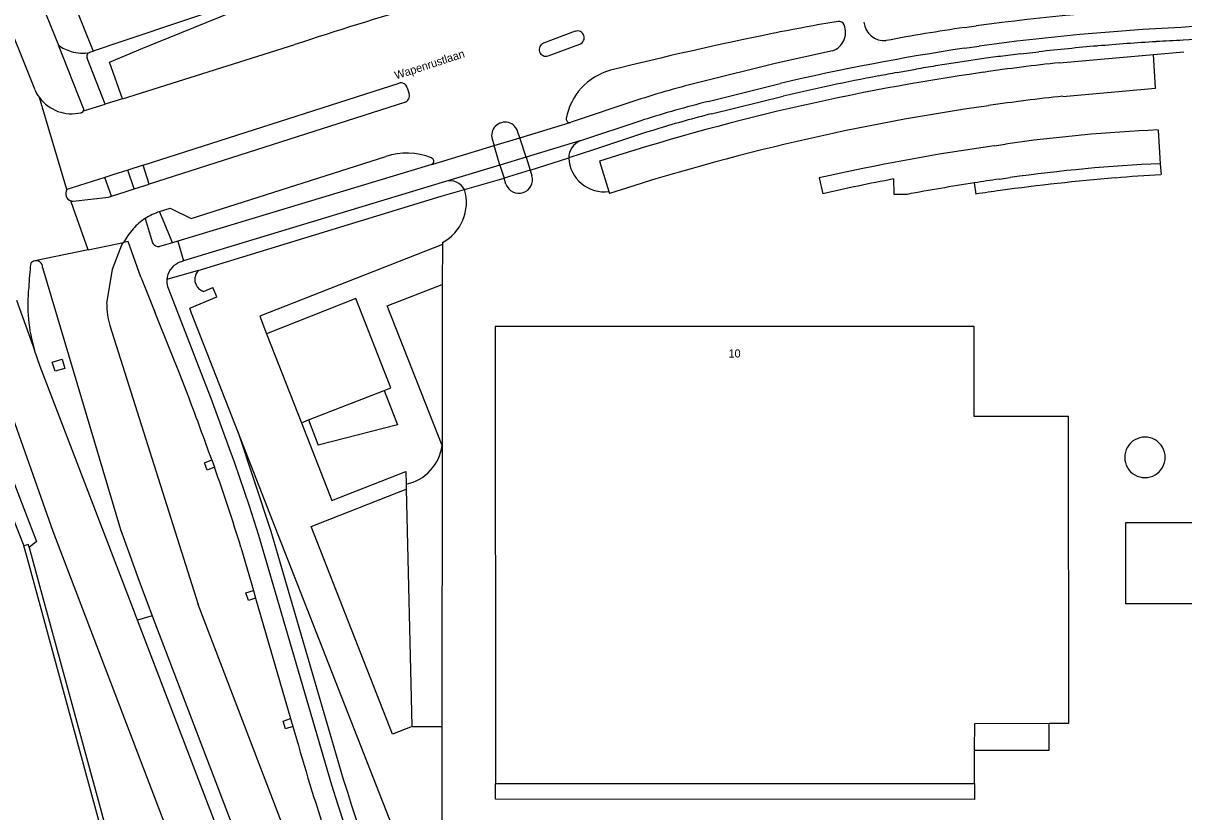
# Model space of a CAD drawing. Extents: x 194485 to 197793, y 468269 to 470822.
# Drawn here: x 195360.6 to 195532.5, y 469188.7 to 469305.5 of the extents above; entities that cross this region are included whole.
import ezdxf

# ---------------------------------------------------------------- set-up
doc = ezdxf.new("R2010")
doc.units = 0
for name, color, linetype in [('BGT grensvlak begroeid terreindeel LR', 7, 'Continuous'), ('BGT grensvlak gebouwinstallatie plus 1', 7, 'Continuous'), ('BGT grensvlak onbegroeid terreindeel', 7, 'Continuous'), ('BGT grensvlak ondersteunend wegdeel', 7, 'Continuous'), ('BGT grensvlak pand op maaiveld', 7, 'Continuous'), ('BGT grensvlak scheiding', 7, 'Continuous'), ('BGT grensvlak waterdeel', 7, 'Continuous'), ('BGT grensvlak wegdeel', 7, 'Continuous'), ('BGT tekst huisnummerreeks', 7, 'Continuous'), ('BGT tekst openbare ruimte label weg', 7, 'Continuous')]:
    doc.layers.add(name, color=color, linetype=linetype)

msp = doc.modelspace()

# ---------------------------------------------------------------- linework, layer by layer
at = {"layer": 'BGT grensvlak begroeid terreindeel LR'}
for points in [[(195230.64, 469478.15), (195238.04, 469470.16), (195245.24, 469462.38), (195250.08, 469456.71), (195257.38, 469448.07), (195272.68, 469426.93), (195291.77, 469397.28), (195298.55, 469383.89), (195299.68, 469381.45), (195303.16, 469373.94), (195306.08, 469367.63), (195317.89, 469339.41), (195320.66, 469332.62), (195354.4, 469250), (195362.58, 469228.77), (195361.51, 469227.88)], [(195422.3, 469168.64), (195397.92, 469230.91), (195392.39, 469245.09)]]:
    msp.add_lwpolyline(points, dxfattribs=at)
at = {"layer": 'BGT grensvlak gebouwinstallatie plus 1'}
for p, q in [((195414.06, 469251.15), (195416.07, 469246.06)), ((195402.89, 469246.78), (195404.31, 469243.07)), ((195416.07, 469246.06), (195404.31, 469243.07))]:
    msp.add_line(p, q, dxfattribs=at)
at = {"layer": 'BGT grensvlak onbegroeid terreindeel'}
for p, q in [((195528, 469300.92), (195532.48, 469301.32)), ((195529.01, 469284.73), (195529.11, 469283.11)), ((195432.11, 469281.71), (195431.83, 469282.61)), ((195435.69, 469283.77), (195435.96, 469282.94)), ((195501.45, 469281.89), (195501.71, 469280.22)), ((195422.69, 469272.78), (195422.68, 469266.86)), ((195422.69, 469273.05), (195422.69, 469272.78)), ((195422.68, 469266.86), (195422.66, 469242.98))]:
    msp.add_line(p, q, dxfattribs=at)
for points in [[(195422.69, 469272.78), (195395.65, 469262.14), (195396.66, 469259.56)], [(195422.66, 469242.98), (195414.53, 469263.66), (195422.68, 469266.86)], [(195365.33, 469253.99), (195364.93, 469255.33), (195366.37, 469255.76), (195366.77, 469254.42), (195365.33, 469253.99)], [(195401.83, 469246.37), (195406.34, 469234.84), (195417.29, 469239.15), (195417.33, 469237.27)], [(195388.94, 469239.77), (195387.87, 469239.34), (195387.45, 469240.44), (195388.54, 469240.87)], [(195395.04, 469220.4), (195393.96, 469220.05), (195393.61, 469221.17), (195394.72, 469221.51)], [(195400.55, 469201.39), (195399.47, 469201.05), (195399.11, 469202.16), (195400.21, 469202.54)], [(195501.5, 469197.87), (195512.55, 469197.89), (195512.55, 469201.85)], [(195422.63, 469201.38), (195422.6, 469168.76), (195422.6, 469168.63)], [(195501.48, 469192.94), (195501.48, 469190.59), (195430.55, 469190.61), (195430.56, 469192.96)]]:
    msp.add_lwpolyline(points, dxfattribs=at)
for centre, radius, start, end in [((195446.67, 469285.85), 5.28, 182.9811, 277.385), ((195434.02, 469282.37), 2.02, 199.123, 16.192), ((195549.35, 468957.22), 326.52, 94.7523, 97.7527), ((195549.18, 468959.31), 324.42, 93.5474, 94.753), ((195419.47, 469279.02), 6.79, 298.3243, 16.1277), ((195549.82, 468968.61), 315.31, 98.1163, 98.7769), ((195526.73, 469241.24), 3, 45.0067, 225.0068), ((195526.73, 469241.24), 3, 225.0067, 45.0068)]:
    msp.add_arc(centre, radius, start, end, dxfattribs=at)
at = {"layer": 'BGT grensvlak ondersteunend wegdeel'}
msp.add_line((195379.7, 469217.76), (195377.56, 469217.12), dxfattribs=at)
at = {"layer": 'BGT grensvlak pand op maaiveld'}
for p, q in [((195396.66, 469259.56), (195401.83, 469246.37)), ((195402.89, 469246.78), (195414.06, 469251.15)), ((195401.83, 469246.37), (195402.89, 469246.78)), ((195501.48, 469192.94), (195501.5, 469197.87)), ((195430.56, 469192.96), (195501.48, 469192.94))]:
    msp.add_line(p, q, dxfattribs=at)
for points in [[(195414.06, 469251.15), (195415.06, 469251.54), (195409.87, 469264.76), (195396.66, 469259.56)], [(195512.55, 469201.85), (195515.46, 469201.85), (195515.43, 469247.28), (195501.43, 469247.29), (195501.42, 469260.62), (195430.51, 469260.63), (195430.56, 469192.96)], [(195418.22, 469201.38), (195415.29, 469200.26), (195403.27, 469231.01), (195417.35, 469236.53)], [(195417.35, 469236.53), (195418.18, 469201.47), (195418.22, 469201.38)], [(195501.5, 469197.87), (195501.52, 469201.83), (195512.55, 469201.85)]]:
    msp.add_lwpolyline(points, dxfattribs=at)
at = {"layer": 'BGT grensvlak scheiding'}
for points in [[(195361.51, 469227.88), (195361.39, 469228.33), (195360.73, 469228.16)], [(195372.39, 469185.3), (195361.21, 469226.42), (195360.73, 469228.16)], [(195372.39, 469185.3), (195361.21, 469226.42), (195360.73, 469228.16)], [(195361.51, 469227.88), (195363.54, 469220.42), (195365.5, 469213.24), (195372.01, 469189.37), (195373.07, 469185.49)]]:
    msp.add_lwpolyline(points, dxfattribs=at)
at = {"layer": 'BGT grensvlak waterdeel'}
msp.add_lwpolyline([(195297.94, 469382.06), (195300.96, 469375.28), (195310.75, 469352.34), (195344.87, 469268.75), (195352.02, 469250), (195360.73, 469228.16)], dxfattribs=at)
msp.add_lwpolyline([(195297.94, 469382.06), (195300.96, 469375.28), (195310.75, 469352.34), (195344.87, 469268.75), (195352.02, 469250), (195360.73, 469228.16)], dxfattribs=at)
at = {"layer": 'BGT grensvlak wegdeel'}
for p, q in [((195363.36, 469308.38), (195365.84, 469302.29)), ((195367.83, 469309.28), (195370.97, 469301.39)), ((195393.04, 469308.79), (195375.69, 469302.96)), ((195357.3, 469308.25), (195362.29, 469295.8)), ((195378.35, 469301.84), (195391.6, 469307.25)), ((195500, 469304.9), (195501.76, 469305.14)), ((195442.37, 469304.34), (195437.67, 469302.58)), ((195369.57, 469292.9), (195365.84, 469302.29)), ((195375.3, 469294.36), (195400.84, 469302.37)), ((195438.36, 469300.7), (195443.05, 469302.45)), ((195500, 469301.84), (195502.19, 469302.16)), ((195519.67, 469302.16), (195519.73, 469302.17)), ((195372.76, 469293.57), (195370.09, 469300.38)), ((195370.49, 469301.23), (195370.97, 469301.39)), ((195514.09, 469299.68), (195528, 469300.92)), ((195378.38, 469284.52), (195416.27, 469296.66)), ((195462.03, 469293.96), (195472.71, 469296.61)), ((195417.5, 469295.99), (195417.77, 469295.07)), ((195462.53, 469292.11), (195473.16, 469294.75)), ((195369.55, 469292.56), (195372.76, 469293.57)), ((195417.09, 469293.8), (195379.28, 469281.71)), ((195451.48, 469294.14), (195441.77, 469290.88)), ((195443.07, 469288.13), (195452.41, 469291.21)), ((195434.17, 469288.58), (195441.6, 469290.83)), ((195528.7, 469289.72), (195529.01, 469284.73)), ((195430.05, 469288.35), (195430.34, 469287.41)), ((195430.34, 469287.41), (195434.17, 469288.58)), ((195434.17, 469288.58), (195433.89, 469289.41)), ((195435.08, 469285.71), (195434.17, 469288.58)), ((195443.07, 469288.13), (195435.08, 469285.71)), ((195421.13, 469284.64), (195430.34, 469287.41)), ((195431.22, 469284.54), (195430.34, 469287.41)), ((195504.41, 469287.39), (195506.08, 469287.63)), ((195378.38, 469284.52), (195376.12, 469283.8)), ((195379.28, 469281.71), (195378.38, 469284.52)), ((195421.13, 469284.64), (195383.5, 469273.24)), ((195385.48, 469276.61), (195414.3, 469285.81)), ((195431.22, 469284.54), (195423.14, 469282.09)), ((195435.08, 469285.71), (195431.22, 469284.54)), ((195431.22, 469284.54), (195431.83, 469282.61)), ((195435.08, 469285.71), (195435.69, 469283.77)), ((195435.69, 469283.77), (195441.4, 469285.58)), ((195445.94, 469285.09), (195447.35, 469280.62)), ((195373.71, 469279.92), (195372.71, 469282.7)), ((195377.04, 469280.99), (195376.12, 469283.8)), ((195425.99, 469280.91), (195431.83, 469282.61)), ((195435.69, 469283.77), (195431.83, 469282.61)), ((195478.5, 469282.63), (195479.03, 469280.29)), ((195505.12, 469282.43), (195506.79, 469282.68)), ((195377.04, 469280.99), (195379.28, 469281.71)), ((195423.14, 469282.09), (195384.38, 469270.34)), ((195447.35, 469280.62), (195447.44, 469280.32)), ((195370.22, 469271.97), (195375.48, 469273.05)), ((195383.5, 469273.24), (195382.73, 469273.01)), ((195383.5, 469273.24), (195384.38, 469270.34)), ((195370.22, 469271.97), (195362.34, 469270.35)), ((195386.53, 469268.91), (195381.9, 469267.57)), ((195384.38, 469270.34), (195384.15, 469270.27)), ((195387.33, 469265.82), (195388.71, 469266.4)), ((195389.29, 469265.03), (195388.71, 469266.4)), ((195359.63, 469264.5), (195362.28, 469257.14)), ((195385.28, 469263.32), (195389.29, 469265.03)), ((195373.47, 469260.77), (195386.55, 469219.45)), ((195422.66, 469242.98), (195422.63, 469201.38)), ((195388.54, 469240.87), (195388.94, 469239.77)), ((195417.33, 469237.27), (195417.35, 469236.53)), ((195395.45, 469229.72), (195406.28, 469192.76)), ((195392.86, 469227.95), (195394.72, 469221.51)), ((195394.72, 469221.51), (195395.04, 469220.4)), ((195406.5, 469167.26), (195386.55, 469219.45)), ((195395.04, 469220.4), (195400.21, 469202.54)), ((195400.21, 469202.54), (195400.55, 469201.39)), ((195400.55, 469201.39), (195401.37, 469198.55)), ((195418.22, 469201.38), (195422.63, 469201.38))]:
    msp.add_line(p, q, dxfattribs=at)
for points in [[(195375.3, 469294.36), (195373.4, 469299.76), (195378.35, 469301.84)], [(195480.46, 469301.43), (195471.97, 469299.58), (195461.08, 469296.88)], [(195502.53, 469300.26), (195498.38, 469299.64), (195497.05, 469299.43), (195495.72, 469299.22)], [(195508.32, 469301), (195509.68, 469301.16), (195511.03, 469301.31)], [(195514.56, 469294.71), (195528.31, 469295.93), (195528, 469300.92)], [(195490.06, 469298.24), (195491.42, 469298.48), (195492.78, 469298.72), (195492.83, 469298.73)], [(195367.09, 469280.89), (195364.32, 469290.17), (195363.02, 469294.52)], [(195375.3, 469294.36), (195373.03, 469293.65), (195372.76, 469293.57)], [(195454.74, 469289.95), (195453.84, 469289.67), (195452.94, 469289.4), (195445.05, 469286.79), (195441.4, 469285.58)], [(195372.71, 469282.7), (195368.97, 469281.5), (195367.09, 469280.89)], [(195376.12, 469283.8), (195373.88, 469283.08), (195372.71, 469282.7)], [(195373.71, 469279.92), (195375.86, 469280.61), (195377.04, 469280.99)], [(195386.53, 469268.91), (195412.99, 469276.99), (195422.53, 469279.93), (195425.99, 469280.91)], [(195489.51, 469282.47), (195489.57, 469280.2), (195491.51, 469280.2)], [(195370.22, 469271.97), (195368.06, 469278.12), (195367.69, 469279.24)], [(195368.03, 469279.19), (195373.25, 469279.78), (195373.71, 469279.92)], [(195380.82, 469277.63), (195382.4, 469278.15), (195385.48, 469276.61)], [(195382.73, 469273.01), (195381.73, 469275.42), (195380.82, 469277.63)], [(195378.69, 469276.62), (195379.28, 469274.62), (195379.77, 469273)], [(195373.01, 469264.01), (195373.83, 469269.12), (195375.25, 469272.73), (195375.48, 469273.05)], [(195378.06, 469267.93), (195376.16, 469273.19), (195375.48, 469273.05)], [(195382.73, 469273.01), (195381.71, 469272.7), (195380.81, 469272.45)], [(195363.49, 469269.38), (195375.03, 469230.58), (195376.4, 469226.74), (195377.79, 469222.91), (195379.2, 469219.08), (195379.7, 469217.76)], [(195386.53, 469268.91), (195386.42, 469268.78), (195386.32, 469268.64), (195386.24, 469268.48), (195386.16, 469268.33), (195386.11, 469268.17), (195386.07, 469268), (195386.04, 469267.83), (195386.03, 469267.66), (195386.03, 469267.48), (195386.05, 469267.31), (195386.09, 469267.15), (195386.14, 469266.98), (195386.21, 469266.82), (195386.29, 469266.67), (195386.38, 469266.52), (195386.49, 469266.39), (195386.6, 469266.26), (195386.73, 469266.15), (195386.87, 469266.04), (195387.02, 469265.96), (195387.17, 469265.88), (195387.33, 469265.82)], [(195378.06, 469267.93), (195378.27, 469267.36), (195380.14, 469262.63)], [(195381.9, 469267.57), (195381.89, 469267.31), (195381.9, 469267.05), (195381.94, 469266.8), (195382, 469266.55), (195382.07, 469266.3), (195382.17, 469266.07)], [(195382.17, 469266.07), (195387.29, 469252.91), (195388.4, 469250), (195389.76, 469246.36), (195391.08, 469242.71)], [(195353.71, 469262.19), (195365.01, 469230.3), (195389.86, 469165.31), (195397.88, 469144.34)], [(195385.18, 469250), (195383.8, 469253.57), (195382.4, 469257.13), (195380.14, 469262.63)], [(195392.39, 469245.09), (195385.56, 469262.6), (195385.28, 469263.32)], [(195377.56, 469217.12), (195377.22, 469218.01), (195377.11, 469218.3), (195363.15, 469254.71), (195362.28, 469257.14)], [(195392.39, 469245.09), (195397.28, 469230.29), (195408.02, 469193.59)], [(195391.08, 469242.71), (195391.85, 469240.56), (195392.61, 469238.4), (195393.34, 469236.24), (195394.06, 469234.07), (195394.76, 469231.9), (195395.45, 469229.72)], [(195537.97, 469219.57), (195523.88, 469219.57), (195523.88, 469231.57), (195537.98, 469231.57)], [(195379.7, 469217.76), (195398.88, 469167.65), (195407.95, 469143.79)], [(195405.52, 469143.93), (195396.54, 469167.51), (195377.56, 469217.12)], [(195408.02, 469193.59), (195408.64, 469191.63), (195409.26, 469189.68), (195409.89, 469187.73), (195410.53, 469185.78), (195411.18, 469183.84), (195411.84, 469181.9)], [(195406.28, 469192.76), (195407.22, 469189.77), (195408.19, 469186.78), (195409.18, 469183.8), (195410.19, 469180.83), (195411.23, 469177.86), (195412.3, 469174.91)]]:
    msp.add_lwpolyline(points, dxfattribs=at)
for centre, radius, start, end in [((195588.31, 468733.97), 598.52, 106.3857, 108.25404), ((195549.97, 468948.47), 359.91, 92.8666, 97.6977), ((195531.92, 469005.03), 305.01, 99.5532, 101.4222), ((195479.52, 469304.16), 2.88, 288.9662, 23.015), ((195481.4, 469305), 0.818, 20.1714, 97.5167), ((195488.14, 469306), 3.04, 186.0278, 275.2442), ((195547.8, 469073.85), 231.6, 86.4709, 93.8959), ((195442.7, 469303.39), 1, 289.9085, 109.2569), ((195574.97, 468792.82), 521.54, 101.4412, 104.135), ((195533.51, 469067.74), 239.51, 98.0429, 100.8529), ((195549.73, 468950.22), 355.14, 92.8527, 97.6938), ((195548.09, 469066.97), 236.57, 92.1056, 93.8059), ((195369.35, 469306.95), 5.83, 232.9656, 253.6348), ((195431.41, 469127.34), 184.25, 107.6038, 109.1495), ((195438.03, 469301.65), 1, 110.6381, 289.1081), ((195550.59, 468964.47), 341.14, 98.5279, 103.1958), ((195550.81, 468942.26), 361.25, 94.9447, 96.3214), ((195549.93, 468948.89), 354.57, 93.4829, 94.885), ((195550.36, 468938.19), 365.28, 92.8196, 93.448), ((195369.36, 469306.97), 5.86, 253.6099, 281.1738), ((195370.66, 469300.63), 0.62, 154.3454, 203.4298), ((195370.66, 469300.62), 0.625, 105.6567, 154.4379), ((195546.86, 468975.93), 327.35, 97.2887, 97.7825), ((195567.69, 468810.11), 494.47, 96.8962, 97.2454), ((195449.95, 469289.82), 9.06, 104.9928, 169.861), ((195550.77, 468961.88), 339.79, 98.1076, 107.9692), ((195574.53, 468833.45), 472.4, 100.3011, 100.6467), ((195559.68, 468908.26), 396.15, 99.2921, 99.7161), ((195538.88, 469056.81), 244.13, 95.8292, 98.4886), ((195416.56, 469295.73), 0.971, 15.0881, 107.43), ((195496.87, 469153.33), 147.94, 103.9996, 107.866), ((195552.14, 468955.42), 348.4, 100.7335, 103.102), ((195367.78, 469298.08), 5.95, 202.6023, 216.781), ((195416.77, 469294.79), 1.04, 288.166, 15.3082), ((195538.84, 469056.97), 238.98, 95.8297, 98.487), ((195367.8, 469298.09), 5.96, 216.7866, 283.2727), ((195550.79, 468961.79), 334.88, 98.1063, 107.9762), ((195511.41, 469102.57), 197.65, 104.4667, 107.3675), ((195369.13, 469292.75), 0.459, 274.1621, 293.5506), ((195369.13, 469292.75), 0.465, 293.4269, 335.3567), ((195369.13, 469292.75), 0.47, 335.6577, 17.9075), ((195441.54, 469291.34), 0.514, 172.0497, 277.3555), ((195509.55, 469107.98), 190.05, 104.3237, 106.7609), ((195431.97, 469288.89), 1.99, 15.0937, 195.8376), ((195441.54, 469291.34), 0.508, 277.2487, 296.662), ((195538.83, 469056.98), 232.97, 92.494, 98.0817), ((195444.29, 469285.51), 2.89, 114.8843, 178.6934), ((195417.37, 469276.55), 9.76, 67.7832, 108.337), ((195550.84, 468961.52), 329.16, 98.1082, 102.6956), ((195420.93, 469285.1), 0.501, 293.8568, 74.5308), ((195538.78, 469057.42), 227.52, 92.4628, 98.0846), ((195368.02, 469280.29), 1.1, 147.0481, 199.8193), ((195423.81, 469279.7), 2.49, 29.1453, 105.8036), ((195550.43, 468963.55), 324.69, 100.8144, 102.7038), ((195550.48, 468963.61), 322.03, 98.7578, 100.5518), ((195548.31, 468978.21), 307.28, 98.0798, 98.7708), ((195368.02, 469280.3), 1.11, 199.8431, 252.4716), ((195368.02, 469280.28), 1.09, 252.5505, 261.7541), ((195368.01, 469280.25), 1.06, 261.6874, 270.9082), ((195383.7, 469268.87), 9.22, 108.2014, 115.5278), ((195383.61, 469269.03), 9.04, 122.9436, 137.8728), ((195383.67, 469268.94), 9.15, 115.5838, 122.9782), ((195385.97, 469267.27), 11.98, 139.1951, 151.1263), ((195380.76, 469273.61), 1.16, 211.7042, 242.2731), ((195380.75, 469273.61), 1.16, 242.4671, 272.9635), ((195410.75, 469264.09), 49.37, 173.2091, 175.2668), ((195362.53, 469269.41), 0.963, 101.6653, 147.2489), ((195362.53, 469269.41), 0.96, 358.3285, 101.534), ((195384.92, 469267.33), 3.03, 117.1467, 175.6233), ((195385.11, 469266.85), 3.55, 105.7395, 116.2596), ((195410.25, 469264.08), 48.87, 175.2105, 177.2902), ((195384.81, 469263.87), 23.51, 173.849, 196.6459), ((195381.46, 469263.55), 8.46, 176.9283, 188.0871), ((195381.41, 469263.54), 8.41, 188.0724, 199.272), ((194904.93, 469067.73), 513.67, 19.6976, 20.7835), ((195415.98, 469243.88), 6.74, 281.5508, 352.3598), ((195132.14, 469148.14), 272.66, 17.0211, 19.6362), ((195746.89, 469298.46), 359.68, 196.1265, 198.687)]:
    msp.add_arc(centre, radius, start, end, dxfattribs=at)

# ---------------------------------------------------------------- texts
at = {"layer": 'BGT tekst huisnummerreeks'}
msp.add_text('10', height=1.2, dxfattribs=at).set_placement((195465.07, 469256.03))
at = {"layer": 'BGT tekst openbare ruimte label weg'}
msp.add_text('Wapenrustlaan', height=1.2, rotation=18, dxfattribs=at).set_placement((195415.84, 469297.2))

doc.saveas('drawing.dxf')
